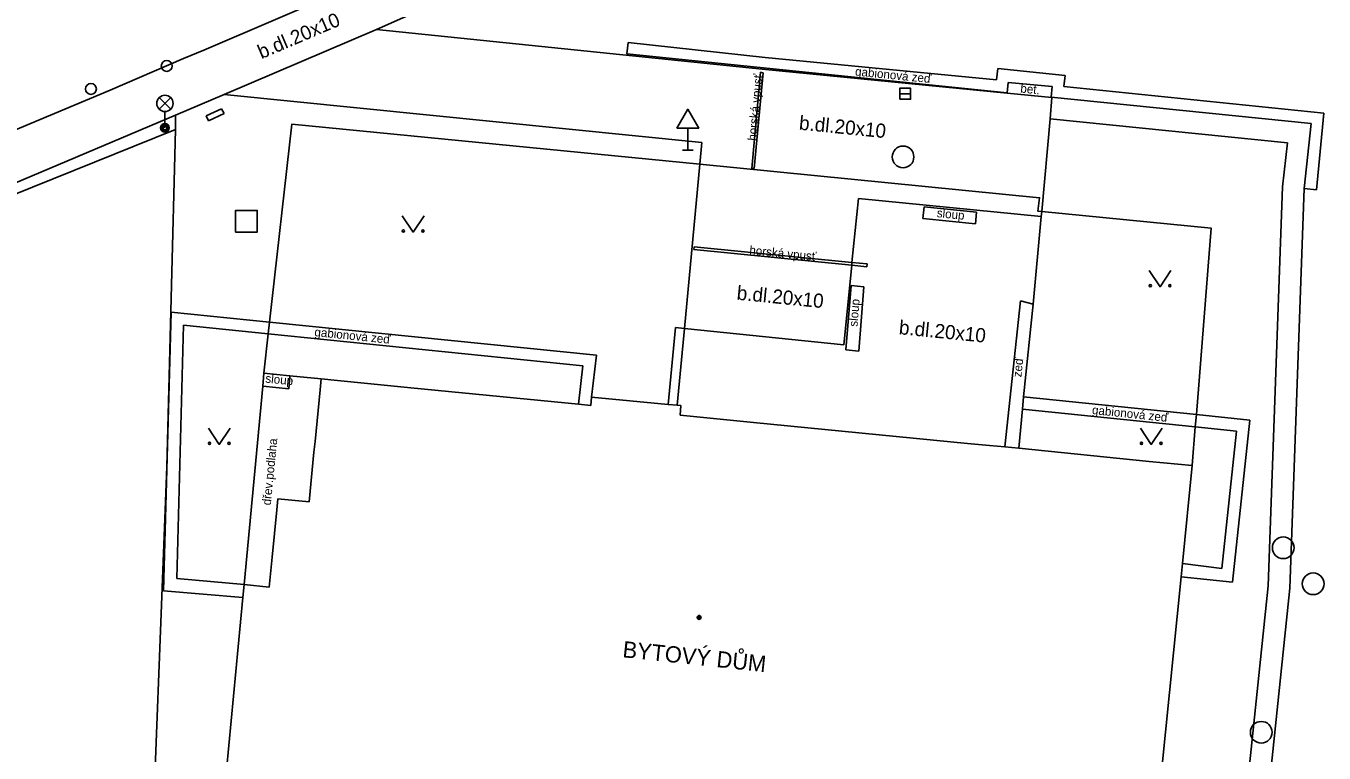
# Model space of a CAD drawing. Extents: x -598233 to -596890, y -1157848 to -1156431.
# Drawn here: x -597948 to -597888.2, y -1157083.1 to -1157049.6 of the extents above; entities that cross this region are included whole.
import ezdxf

# ---------------------------------------------------------------- set-up
doc = ezdxf.new("R2010")
doc.units = 0
for name, color, linetype in [('Level 10', 7, 'Continuous'), ('Level 11', 7, 'Continuous'), ('Level 24', 7, 'Continuous'), ('Level 26', 7, 'Continuous'), ('Level 27', 7, 'Continuous'), ('Level 28', 7, 'Continuous'), ('Level 33', 7, 'Continuous'), ('Level 34', 7, 'Continuous'), ('Level 36', 7, 'Continuous'), ('Level 39', 7, 'Continuous'), ('Level 40', 7, 'Continuous'), ('Level 41', 7, 'Continuous'), ('Level 42', 7, 'Continuous'), ('Level 5', 7, 'Continuous'), ('Level 6', 7, 'Continuous'), ('Level 7', 7, 'Continuous')]:
    doc.layers.add(name, color=color, linetype=linetype)

msp = doc.modelspace()

# ---------------------------------------------------------------- linework, layer by layer
at = {"layer": 'Level 10'}
for points in [[(-597933.08, -1157047.85), (-597939.79, -1157050.74)], [(-597939.79, -1157050.74), (-597940.72, -1157051.13)], [(-597940.72, -1157051.13), (-597944.1, -1157052.59)], [(-597944.1, -1157052.59), (-597951.04, -1157055.48), (-597951.07, -1157055.49)]]:
    msp.add_lwpolyline(points, dxfattribs=at)
at = {"layer": 'Level 11'}
for points in [[(-597921.34, -1157045.13), (-597931.84, -1157049.79)], [(-597938.86, -1157052.79), (-597931.84, -1157049.79)], [(-597931.84, -1157049.79), (-597914.08, -1157051.61)], [(-597914.08, -1157051.61), (-597902.8, -1157052.73), (-597900.73, -1157052.93)], [(-597938.86, -1157052.79), (-597941.1, -1157053.74), (-597950.21, -1157057.59)], [(-597916.85, -1157055), (-597938.86, -1157052.79)], [(-597900.73, -1157052.93), (-597900.82, -1157053.9)], [(-597941.1, -1157054.4), (-597941.1, -1157053.74)], [(-597900.82, -1157053.9), (-597901.2, -1157058.18)], [(-597900.82, -1157053.9), (-597889.89, -1157055.01)], [(-597916.94, -1157056), (-597916.85, -1157055)], [(-597889.89, -1157055.01), (-597890.12, -1157057.04)], [(-597917.66, -1157063.56), (-597916.94, -1157056)], [(-597890.78, -1157075.42), (-597890.12, -1157057.04)], [(-597889.78, -1157075.52), (-597889.12, -1157057.11)], [(-597906.62, -1157057.96), (-597906.67, -1157058.5)], [(-597904.2, -1157058.2), (-597906.62, -1157057.96)], [(-597904.25, -1157058.74), (-597906.67, -1157058.5)], [(-597904.2, -1157058.2), (-597904.25, -1157058.74)], [(-597901.2, -1157058.18), (-597901.22, -1157058.41)], [(-597909.98, -1157061.58), (-597910.22, -1157064.54)], [(-597909.39, -1157061.64), (-597909.98, -1157061.58)], [(-597909.39, -1157061.64), (-597909.63, -1157064.6)], [(-597917.99, -1157067.1), (-597917.66, -1157063.56)], [(-597910.22, -1157064.54), (-597909.63, -1157064.6)], [(-597935.88, -1157066.34), (-597935.83, -1157065.74)], [(-597937.08, -1157066.22), (-597935.88, -1157066.34)], [(-597891.63, -1157083.68), (-597890.78, -1157075.42)], [(-597890.63, -1157083.78), (-597889.78, -1157075.52)]]:
    msp.add_lwpolyline(points, dxfattribs=at)
at = {"layer": 'Level 24'}
for points in [[(-597914.56, -1157056.19), (-597914.15, -1157051.75)], [(-597914.03, -1157051.78), (-597914.45, -1157056.19)], [(-597914.15, -1157051.75), (-597914.03, -1157051.78)], [(-597939.68, -1157053.76), (-597939.32, -1157053.6)], [(-597939.58, -1157053.99), (-597939.68, -1157053.76)], [(-597938.86, -1157053.66), (-597939.58, -1157053.99)], [(-597939.32, -1157053.6), (-597938.97, -1157053.45)], [(-597938.97, -1157053.45), (-597938.86, -1157053.66)], [(-597914.45, -1157056.19), (-597914.56, -1157056.19)], [(-597917.22, -1157059.93), (-597917.21, -1157059.8)], [(-597917.22, -1157059.93), (-597909.95, -1157060.65)], [(-597917.21, -1157059.8), (-597909.94, -1157060.52)], [(-597909.94, -1157060.52), (-597909.24, -1157060.59)], [(-597909.95, -1157060.65), (-597909.25, -1157060.72)], [(-597909.24, -1157060.59), (-597909.25, -1157060.72)]]:
    msp.add_lwpolyline(points, dxfattribs=at)
at = {"layer": 'Level 26'}
msp.add_lwpolyline([(-597938.33, -1157059.12), (-597937.33, -1157059.12), (-597937.33, -1157058.12), (-597938.33, -1157058.12)], close=True, dxfattribs=at)
at = {"layer": 'Level 27'}
msp.add_line((-597907.74, -1157052.75), (-597907.24, -1157052.75), dxfattribs=at)
msp.add_lwpolyline([(-597907.74, -1157053), (-597907.24, -1157053), (-597907.24, -1157052.5), (-597907.74, -1157052.5)], close=True, dxfattribs=at)
for centre in [(-597907.59, -1157055.66), (-597890.08, -1157073.66), (-597888.7, -1157075.32), (-597891.09, -1157082.16)]:
    msp.add_circle(centre, 0.5, dxfattribs=at)
at = {"layer": 'Level 28'}
for centre in [(-597941.5, -1157051.47), (-597944.99, -1157052.53)]:
    msp.add_circle(centre, 0.25, dxfattribs=at)
at = {"layer": 'Level 33'}
for p, q in [((-597941.845, -1157053.46), (-597941.315, -1157052.93)), ((-597941.845, -1157052.93), (-597941.315, -1157053.46)), ((-597941.58, -1157053.57), (-597941.58, -1157054.32))]:
    msp.add_line(p, q, dxfattribs=at)
for centre, radius in [((-597941.58, -1157053.195), 0.375), ((-597941.58, -1157054.32), 0.2), ((-597941.58, -1157054.32), 0.1445), ((-597941.58, -1157054.32), 0.0876)]:
    msp.add_circle(centre, radius, dxfattribs=at)
at = {"layer": 'Level 34'}
for p, q in [((-597917.5, -1157054.332), (-597917.5, -1157055.35)), ((-597917.75, -1157055.35), (-597917.25, -1157055.35))]:
    msp.add_line(p, q, dxfattribs=at)
msp.add_lwpolyline([(-597918, -1157054.332), (-597917, -1157054.332), (-597917.5, -1157053.466)], close=True, dxfattribs=at)
at = {"layer": 'Level 36'}
for points in [[(-597930.65, -1157058.37), (-597930.15, -1157059.12), (-597929.65, -1157058.37)], [(-597896.25, -1157060.89), (-597895.75, -1157061.64), (-597895.25, -1157060.89)], [(-597939.58, -1157068.15), (-597939.08, -1157068.9), (-597938.58, -1157068.15)], [(-597896.66, -1157068.15), (-597896.16, -1157068.9), (-597895.66, -1157068.15)]]:
    msp.add_lwpolyline(points, dxfattribs=at)
for centre in [(-597930.6002, -1157059.0698), (-597929.7008, -1157059.0698), (-597896.2002, -1157061.5898), (-597895.3008, -1157061.5898), (-597939.5302, -1157068.8498), (-597938.6308, -1157068.8498), (-597896.6102, -1157068.8498), (-597895.7108, -1157068.8498)]:
    msp.add_circle(centre, 0.05, dxfattribs=at)
at = {"layer": 'Level 39'}
for radius in [0.09, 0.0398]:
    msp.add_circle((-597916.98, -1157076.87), radius, dxfattribs=at)
at = {"layer": 'Level 5'}
for points in [[(-597936.76, -1157063.27), (-597935.73, -1157054.15), (-597916.94, -1157056)], [(-597916.94, -1157056), (-597901.3, -1157057.54), (-597901.38, -1157058.16), (-597901.2, -1157058.18)], [(-597909.64, -1157057.58), (-597909.94, -1157060.52)], [(-597909.64, -1157057.58), (-597901.22, -1157058.41)], [(-597901.22, -1157058.41), (-597901.6, -1157062.44)], [(-597901.2, -1157058.18), (-597893.4, -1157058.94), (-597894.08, -1157067.53)], [(-597909.94, -1157060.52), (-597909.95, -1157060.65)], [(-597909.95, -1157060.65), (-597910.32, -1157064.31)], [(-597901.6, -1157062.44), (-597902.04, -1157066.71)], [(-597936.82, -1157063.81), (-597936.76, -1157063.27)], [(-597937.02, -1157065.62), (-597936.82, -1157063.81)], [(-597918.07, -1157063.52), (-597918.4, -1157067.06)], [(-597910.32, -1157064.31), (-597917.66, -1157063.56), (-597918.07, -1157063.52)], [(-597937.02, -1157065.62), (-597937.08, -1157066.22), (-597937.94, -1157075.35)], [(-597937.02, -1157065.62), (-597935.83, -1157065.74)], [(-597935.83, -1157065.74), (-597934.38, -1157065.88)], [(-597934.38, -1157065.88), (-597934.43, -1157066.38)], [(-597934.38, -1157065.88), (-597933.64, -1157065.95)], [(-597933.64, -1157065.95), (-597930.25, -1157066.29)], [(-597930.25, -1157066.29), (-597922.54, -1157067.05), (-597921.97, -1157067.11)], [(-597921.93, -1157066.73), (-597921.97, -1157067.11)], [(-597917.82, -1157067.11), (-597917.99, -1157067.1), (-597918.4, -1157067.06), (-597921.93, -1157066.73)], [(-597902.04, -1157066.71), (-597902.08, -1157067.27)], [(-597917.86, -1157067.55), (-597917.82, -1157067.11)], [(-597902.26, -1157069.08), (-597902.08, -1157067.27)], [(-597894.08, -1157067.53), (-597894.13, -1157068.09)], [(-597904.62, -1157068.86), (-597914.48, -1157067.89)], [(-597894.13, -1157068.09), (-597894.27, -1157069.87)], [(-597934.67, -1157068.77), (-597934.72, -1157069.26)], [(-597903.6, -1157068.95), (-597902.9, -1157069.01)], [(-597902.9, -1157069.01), (-597902.26, -1157069.08), (-597896.26, -1157069.69)], [(-597896.26, -1157069.69), (-597894.27, -1157069.87)], [(-597894.27, -1157069.87), (-597894.72, -1157074.38), (-597894.78, -1157075), (-597895.85, -1157085.66), (-597895.9, -1157086.21), (-597896.16, -1157088.79)], [(-597936.38, -1157071.41), (-597936.43, -1157071.91)], [(-597936.38, -1157071.41), (-597934.94, -1157071.55)], [(-597936.64, -1157074.1), (-597936.78, -1157075.47)], [(-597939.07, -1157087.31), (-597938, -1157075.95), (-597937.94, -1157075.35)], [(-597937.94, -1157075.35), (-597936.78, -1157075.47)]]:
    msp.add_lwpolyline(points, dxfattribs=at)
at = {"layer": 'Level 6'}
for points in [[(-597934.43, -1157066.38), (-597934.67, -1157068.77)], [(-597914.48, -1157067.89), (-597917.86, -1157067.55)], [(-597904.62, -1157068.86), (-597903.6, -1157068.95)], [(-597934.72, -1157069.26), (-597934.94, -1157071.55)], [(-597936.43, -1157071.91), (-597936.64, -1157074.1)]]:
    msp.add_lwpolyline(points, dxfattribs=at)
at = {"layer": 'Level 7'}
for points in [[(-597920.25, -1157050.39), (-597920.31, -1157050.91)], [(-597920.31, -1157050.91), (-597902.8, -1157052.7)], [(-597913.94, -1157051.08), (-597920.25, -1157050.39)], [(-597903.28, -1157052.11), (-597913.94, -1157051.08)], [(-597903.23, -1157051.59), (-597903.28, -1157052.11)], [(-597900.12, -1157051.91), (-597903.23, -1157051.59)], [(-597900.18, -1157052.42), (-597900.12, -1157051.91)], [(-597902.8, -1157052.7), (-597902.75, -1157052.23)], [(-597902.75, -1157052.23), (-597900.72, -1157052.41)], [(-597900.72, -1157052.41), (-597900.76, -1157052.9)], [(-597888.21, -1157053.65), (-597900.18, -1157052.42)], [(-597900.76, -1157052.9), (-597888.79, -1157054.12)], [(-597888.54, -1157057.17), (-597888.21, -1157053.65)], [(-597941.1, -1157054.4), (-597950.48, -1157058.17)], [(-597941.1, -1157054.4), (-597941.5, -1157069.94)], [(-597888.79, -1157054.12), (-597889.12, -1157057.11)], [(-597889.12, -1157057.11), (-597888.54, -1157057.17)], [(-597902.9, -1157069.01), (-597902.18, -1157062.29)], [(-597902.18, -1157062.29), (-597901.6, -1157062.44)], [(-597941.64, -1157075.64), (-597941.29, -1157062.81)], [(-597941.29, -1157062.81), (-597936.76, -1157063.27)], [(-597940.73, -1157063.41), (-597941.04, -1157075.08)], [(-597936.82, -1157063.81), (-597940.73, -1157063.41)], [(-597936.76, -1157063.27), (-597921.71, -1157064.79)], [(-597922.34, -1157065.28), (-597936.82, -1157063.81)], [(-597922.34, -1157065.28), (-597922.54, -1157067.05)], [(-597921.71, -1157064.79), (-597921.93, -1157066.73)], [(-597894.08, -1157067.53), (-597902.04, -1157066.71)], [(-597894.13, -1157068.09), (-597902.08, -1157067.27)], [(-597891.61, -1157067.78), (-597894.08, -1157067.53)], [(-597892.23, -1157068.29), (-597894.13, -1157068.09)], [(-597892.91, -1157074.61), (-597892.23, -1157068.29)], [(-597892.42, -1157075.25), (-597891.61, -1157067.78)], [(-597941.5, -1157069.94), (-597941.79, -1157077.48)], [(-597894.72, -1157074.38), (-597892.91, -1157074.61)], [(-597941.04, -1157075.08), (-597937.94, -1157075.35)], [(-597894.78, -1157075), (-597892.42, -1157075.25)], [(-597938, -1157075.95), (-597941.64, -1157075.64)], [(-597941.79, -1157077.48), (-597942.01, -1157083.4099), (-597942.1, -1157095.1599), (-597942.18, -1157096.95)]]:
    msp.add_lwpolyline(points, dxfattribs=at)

# ---------------------------------------------------------------- texts
at = {"layer": 'Level 40'}
for s, height, rotation, p in [('b.dl.20x10', 0.65, 23.139462, (-597937.14, -1157051.16)), ('bet.', 0.4, 354.353154, (-597902.2, -1157052.69)), ('b.dl.20x10', 0.65, 354.339235, (-597912.4, -1157054.4)), ('b.dl.20x10', 0.65, 354.339235, (-597915.27, -1157062.23)), ('b.dl.20x10', 0.65, 354.339235, (-597907.8, -1157063.82)), ('dřev.podlaha', 0.4, 84.345952, (-597936.71, -1157071.72))]:
    msp.add_text(s, height=height, rotation=rotation, dxfattribs=at).set_placement(p)
at = {"layer": 'Level 41'}
msp.add_text('BYTOVÝ DŮM', height=0.75, rotation=354.015678, dxfattribs=at).set_placement((-597920.53, -1157078.7))
at = {"layer": 'Level 42'}
for s, rotation, p in [('gabionová zeď', 354.353154, (-597909.81, -1157051.91)), ('horská vpusť', 84.559668, (-597914.35, -1157054.93)), ('sloup', 354.336294, (-597906.05, -1157058.43)), ('horská vpusť', 354.339235, (-597914.68, -1157060.14)), ('sloup', 85.364537, (-597909.69, -1157063.49)), ('gabionová zeď', 354.193796, (-597934.71, -1157063.91)), ('zeď', 84.11675, (-597902.14, -1157065.82)), ('sloup', 354.345952, (-597936.97, -1157066.05)), ('gabionová zeď', 354.087905, (-597898.9, -1157067.5))]:
    msp.add_text(s, height=0.4, rotation=rotation, dxfattribs=at).set_placement(p)

doc.saveas('drawing.dxf')
